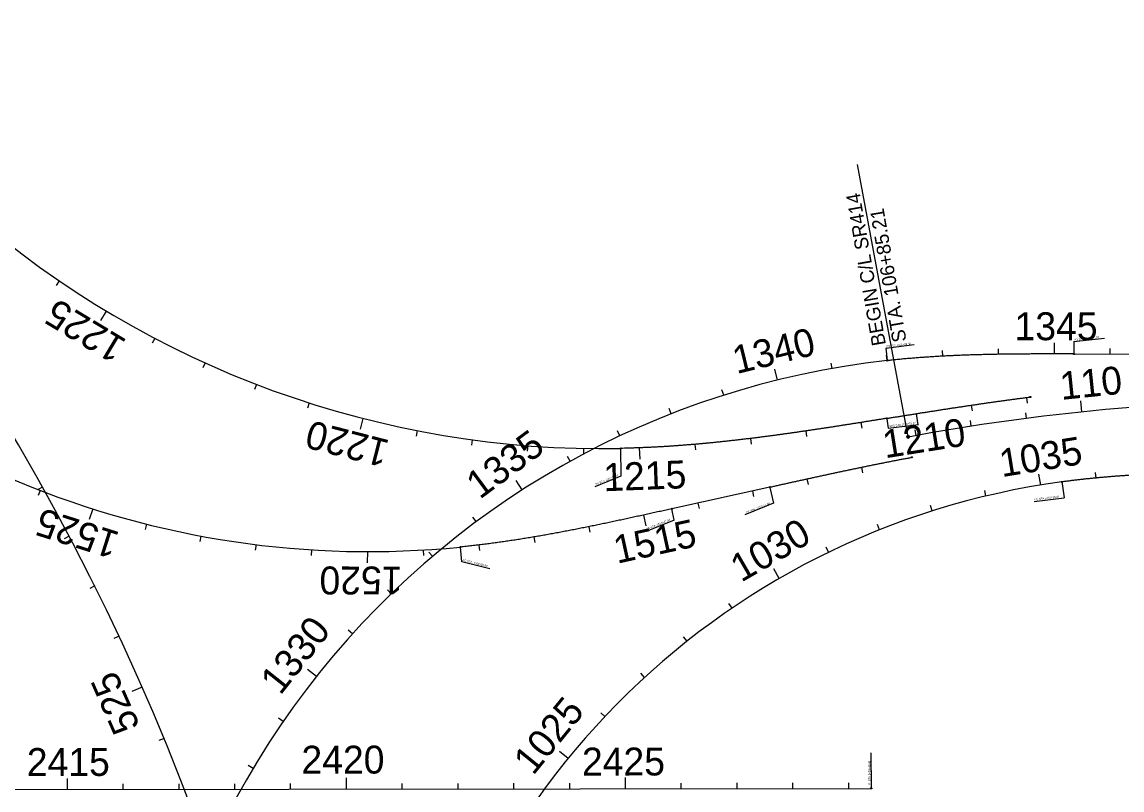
# Model space of a CAD drawing. Extents: x 448091 to 665917, y 1461380 to 1587607.
# Drawn here: x 481533 to 483504, y 1569784 to 1571159 of the extents above; entities that cross this region are included whole.
import ezdxf

# ---------------------------------------------------------------- set-up
doc = ezdxf.new("R2010")
doc.units = 0
for name, color, linetype in [('Attenuator_ep', 7, 'Continuous'), ('AttenuatorTM', 7, 'Continuous'), ('BillboardVeg', 7, 'Continuous'), ('BillboardZone', 7, 'Continuous'), ('BLSurvey_dp', 7, 'Continuous'), ('BLSurveyCntrl_ep', 7, 'Continuous'), ('BLSurveyField_ep', 7, 'Continuous'), ('BLSurveySymbl_ep', 7, 'Continuous')]:
    doc.layers.add(name, color=color, linetype=linetype)

msp = doc.modelspace()

# ---------------------------------------------------------------- linework, layer by layer
at = {"layer": 'Attenuator_ep'}
msp.add_line((483120.3, 1570416.4), (483029.5, 1570904.4), dxfattribs=at)
msp.add_circle((483120.3, 1570416.4), 2.5, dxfattribs=at)
at = {"layer": 'AttenuatorTM'}
for p, q in [((483417.6, 1570587.1), (483417.5, 1570565)), ((483417.6, 1570587.1), (483472, 1570593.6)), ((483080.4, 1570575.7), (483131.3, 1570581.8)), ((483080.4, 1570575.7), (483082.9, 1570553.1)), ((483082.3, 1570448.7), (483084.9, 1570432.3)), ((483084.9, 1570432.3), (483139.1, 1570438.7)), ((482606.5, 1570346.9), (482605.5, 1570396)), ((482559.8, 1570328), (482606.5, 1570346.9)), ((483395.8, 1570336.9), (483399.8, 1570307.3)), ((482872.8, 1570325.7), (482879, 1570297.8)), ((482879, 1570297.8), (482827.9, 1570277.2)), ((483346, 1570300.9), (483399.8, 1570307.3)), ((482701.4, 1570267.5), (482696.9, 1570287.7)), ((482701.4, 1570267.5), (482651.2, 1570247.2)), ((482320.9, 1570192.7), (482318.2, 1570219.3)), ((482370.7, 1570180.4), (482320.9, 1570192.7)), ((483054.5, 1569788.1), (483054.4, 1569851.1)), ((483054, 1569787.1), (483054, 1569789.6))]:
    msp.add_line(p, q, dxfattribs=at)
for centre in [(483417.5, 1570565), (483082.9, 1570553.1), (483339.3, 1570487.9), (483082.1, 1570449.7), (483120.3, 1570416.4), (482605.5, 1570396), (483127.1, 1570380), (483395.9, 1570335.9), (482872.6, 1570326.6), (482696.9, 1570287.7), (482318.2, 1570219.3), (483054.5, 1569787.1)]:
    msp.add_circle(centre, 1, dxfattribs=at)
at = {"layer": 'BillboardVeg'}
for centre, radius, start, end in [((477904.7, 1568274.7), 4200, 344.7261, 43.3814), ((483825.8, 1566624.4), 3857, 89.9208, 100.5391)]:
    msp.add_arc(centre, radius, start, end, dxfattribs=at)
at = {"layer": 'BLSurvey_dp'}
for p, q in [((483431.8, 1570461.3), (483429.7, 1570481.1)), ((483332.5, 1570449.7), (483331.2, 1570459.7)), ((483134.8, 1570419), (483133.1, 1570428.9)), ((483233.5, 1570435.7), (483231.9, 1570445.6)), ((481569.4, 1570326.4), (481560.7, 1570321.5)), ((481617.2, 1570238.6), (481608.4, 1570233.9)), ((481662.9, 1570149.7), (481654, 1570145.2)), ((481706.5, 1570059.6), (481697.4, 1570055.4)), ((481747.9, 1569968.6), (481729.6, 1569960.6)), ((481787.2, 1569876.7), (481777.9, 1569872.8))]:
    msp.add_line(p, q, dxfattribs=at)
at = {"layer": 'BLSurveyCntrl_ep'}
for p, q in [((483417.5, 1570565), (485854.9, 1570561.6)), ((482872.6, 1570326.6), (482696.9, 1570287.7)), ((481412.5, 1569784.8), (483054.5, 1569787.1))]:
    msp.add_line(p, q, dxfattribs=at)
for centre, radius, start, end in [((482154.2, 1571848.1), 1637, 219.1832, 275.7515), ((482571.9, 1572120.6), 1725, 228.9449, 271.1184), ((483248, 1569047.1), 1515, 96.2555, 189.2748), ((483580.4, 1568968.3), 1380, 97.6814, 172.979)]:
    msp.add_arc(centre, radius, start, end, dxfattribs=at)
for points in [[(483417.5, 1570565), (483413, 1570565), (483408.5, 1570565), (483403.9, 1570565), (483399.4, 1570565), (483394.9, 1570565), (483390.4, 1570565), (483385.8, 1570565), (483381.3, 1570565), (483376.8, 1570565), (483372.3, 1570565), (483367.7, 1570565), (483363.2, 1570565), (483358.7, 1570565), (483354.1, 1570565), (483349.6, 1570565), (483345.1, 1570565), (483340.6, 1570565), (483336, 1570564.9), (483331.5, 1570564.9), (483327, 1570564.9), (483322.5, 1570564.8), (483317.9, 1570564.8), (483313.4, 1570564.8), (483308.9, 1570564.7), (483304.3, 1570564.7), (483299.8, 1570564.6), (483295.3, 1570564.6), (483290.8, 1570564.5), (483286.2, 1570564.4), (483281.7, 1570564.4), (483277.2, 1570564.3), (483272.7, 1570564.2), (483268.1, 1570564.1), (483263.6, 1570564), (483259.1, 1570563.9), (483254.6, 1570563.8), (483250, 1570563.7), (483245.5, 1570563.6), (483241, 1570563.4), (483236.5, 1570563.3), (483231.9, 1570563.2), (483227.4, 1570563), (483222.9, 1570562.8), (483218.4, 1570562.7), (483213.8, 1570562.5), (483209.3, 1570562.3), (483204.8, 1570562.1), (483200.3, 1570561.9), (483195.7, 1570561.7), (483191.2, 1570561.5), (483186.7, 1570561.3), (483182.2, 1570561), (483177.7, 1570560.8), (483173.1, 1570560.5), (483168.6, 1570560.3), (483164.1, 1570560), (483159.6, 1570559.7), (483155.1, 1570559.4), (483150.6, 1570559.1), (483146, 1570558.8), (483141.5, 1570558.5), (483137, 1570558.1), (483132.5, 1570557.8), (483128, 1570557.4), (483123.5, 1570557), (483119, 1570556.7), (483114.4, 1570556.3), (483109.9, 1570555.8), (483105.4, 1570555.4), (483100.9, 1570555), (483096.4, 1570554.5), (483091.9, 1570554.1), (483087.4, 1570553.6), (483082.9, 1570553.1)], [(483082.1, 1570449.7), (483085.6, 1570450.3), (483089, 1570450.8), (483092.5, 1570451.4), (483096, 1570451.9), (483099.4, 1570452.5), (483102.9, 1570453), (483106.4, 1570453.6), (483109.9, 1570454.1), (483113.3, 1570454.7), (483116.8, 1570455.2), (483120.3, 1570455.8), (483123.7, 1570456.3), (483127.2, 1570456.9), (483130.7, 1570457.5), (483134.1, 1570458), (483137.6, 1570458.6), (483141.1, 1570459.1), (483144.6, 1570459.7), (483148, 1570460.2), (483151.5, 1570460.7), (483155, 1570461.3), (483158.4, 1570461.8), (483161.9, 1570462.4), (483165.4, 1570462.9), (483168.8, 1570463.5), (483172.3, 1570464), (483175.8, 1570464.5), (483179.3, 1570465.1), (483182.7, 1570465.6), (483186.2, 1570466.2), (483189.7, 1570466.7), (483193.2, 1570467.2), (483196.6, 1570467.8), (483200.1, 1570468.3), (483203.6, 1570468.8), (483207, 1570469.4), (483210.5, 1570469.9), (483214, 1570470.4), (483217.5, 1570470.9), (483220.9, 1570471.5), (483224.4, 1570472), (483227.9, 1570472.5), (483231.4, 1570473), (483234.8, 1570473.5), (483238.3, 1570474), (483241.8, 1570474.5), (483245.3, 1570475.1), (483248.7, 1570475.6), (483252.2, 1570476.1), (483255.7, 1570476.6), (483259.2, 1570477.1), (483262.7, 1570477.6), (483266.1, 1570478.1), (483269.6, 1570478.6), (483273.1, 1570479.1), (483276.6, 1570479.5), (483280.1, 1570480), (483283.5, 1570480.5), (483287, 1570481), (483290.5, 1570481.5), (483294, 1570482), (483297.5, 1570482.4), (483300.9, 1570482.9), (483304.4, 1570483.4), (483307.9, 1570483.8), (483311.4, 1570484.3), (483314.9, 1570484.8), (483318.3, 1570485.2), (483321.8, 1570485.7), (483325.3, 1570486.1), (483328.8, 1570486.6), (483332.3, 1570487), (483335.8, 1570487.5), (483339.3, 1570487.9)], [(483082.1, 1570449.7), (483075.7, 1570448.7), (483069.3, 1570447.7), (483062.9, 1570446.6), (483056.5, 1570445.6), (483050.1, 1570444.6), (483043.7, 1570443.6), (483037.3, 1570442.5), (483030.9, 1570441.5), (483024.4, 1570440.5), (483018, 1570439.5), (483011.6, 1570438.5), (483005.2, 1570437.5), (482998.8, 1570436.5), (482992.4, 1570435.5), (482986, 1570434.5), (482979.6, 1570433.5), (482973.2, 1570432.5), (482966.8, 1570431.6), (482960.3, 1570430.6), (482953.9, 1570429.6), (482947.5, 1570428.7), (482941.1, 1570427.7), (482934.7, 1570426.8), (482928.3, 1570425.9), (482921.8, 1570424.9), (482915.4, 1570424), (482909, 1570423.1), (482902.6, 1570422.2), (482896.1, 1570421.3), (482889.7, 1570420.4), (482883.3, 1570419.5), (482876.9, 1570418.7), (482870.4, 1570417.8), (482864, 1570417), (482857.6, 1570416.2), (482851.1, 1570415.3), (482844.7, 1570414.5), (482838.3, 1570413.7), (482831.8, 1570413), (482825.4, 1570412.2), (482818.9, 1570411.4), (482812.5, 1570410.7), (482806, 1570410), (482799.6, 1570409.2), (482793.2, 1570408.5), (482786.7, 1570407.9), (482780.3, 1570407.2), (482773.8, 1570406.5), (482767.3, 1570405.9), (482760.9, 1570405.3), (482754.4, 1570404.7), (482748, 1570404.1), (482741.5, 1570403.5), (482735, 1570402.9), (482728.6, 1570402.4), (482722.1, 1570401.9), (482715.7, 1570401.4), (482709.2, 1570400.9), (482702.7, 1570400.4), (482696.2, 1570400), (482689.8, 1570399.5), (482683.3, 1570399.1), (482676.8, 1570398.8), (482670.3, 1570398.4), (482663.9, 1570398.1), (482657.4, 1570397.7), (482650.9, 1570397.4), (482644.4, 1570397.2), (482637.9, 1570396.9), (482631.5, 1570396.7), (482625, 1570396.5), (482618.5, 1570396.3), (482612, 1570396.1), (482605.5, 1570396)], [(482872.6, 1570326.6), (482876, 1570327.4), (482879.5, 1570328.2), (482882.9, 1570328.9), (482886.3, 1570329.7), (482889.8, 1570330.4), (482893.2, 1570331.2), (482896.6, 1570332), (482900.1, 1570332.7), (482903.5, 1570333.5), (482906.9, 1570334.2), (482910.3, 1570335), (482913.8, 1570335.8), (482917.2, 1570336.5), (482920.6, 1570337.3), (482924.1, 1570338), (482927.5, 1570338.8), (482930.9, 1570339.5), (482934.4, 1570340.3), (482937.8, 1570341), (482941.2, 1570341.8), (482944.7, 1570342.5), (482948.1, 1570343.3), (482951.5, 1570344), (482955, 1570344.8), (482958.4, 1570345.5), (482961.8, 1570346.3), (482965.3, 1570347), (482968.7, 1570347.8), (482972.1, 1570348.5), (482975.6, 1570349.2), (482979, 1570350), (482982.4, 1570350.7), (482985.9, 1570351.5), (482989.3, 1570352.2), (482992.7, 1570352.9), (482996.2, 1570353.7), (482999.6, 1570354.4), (483003.1, 1570355.1), (483006.5, 1570355.9), (483009.9, 1570356.6), (483013.4, 1570357.3), (483016.8, 1570358), (483020.2, 1570358.8), (483023.7, 1570359.5), (483027.1, 1570360.2), (483030.6, 1570360.9), (483034, 1570361.6), (483037.4, 1570362.3), (483040.9, 1570363), (483044.3, 1570363.7), (483047.8, 1570364.5), (483051.2, 1570365.2), (483054.6, 1570365.9), (483058.1, 1570366.6), (483061.5, 1570367.3), (483065, 1570367.9), (483068.4, 1570368.6), (483071.9, 1570369.3), (483075.3, 1570370), (483078.8, 1570370.7), (483082.2, 1570371.4), (483085.7, 1570372.1), (483089.1, 1570372.7), (483092.6, 1570373.4), (483096, 1570374.1), (483099.5, 1570374.7), (483102.9, 1570375.4), (483106.4, 1570376.1), (483109.8, 1570376.7), (483113.3, 1570377.4), (483116.7, 1570378), (483120.2, 1570378.7), (483123.6, 1570379.3), (483127.1, 1570380)], [(483655.2, 1570354.5), (483651.7, 1570354.3), (483648.2, 1570354.2), (483644.6, 1570354), (483641.1, 1570353.9), (483637.6, 1570353.7), (483634.1, 1570353.6), (483630.6, 1570353.5), (483627.1, 1570353.3), (483623.6, 1570353.2), (483620.1, 1570353), (483616.6, 1570352.9), (483613, 1570352.7), (483609.5, 1570352.6), (483606, 1570352.4), (483602.5, 1570352.3), (483599, 1570352.1), (483595.5, 1570352), (483592, 1570351.8), (483588.5, 1570351.7), (483585, 1570351.5), (483581.5, 1570351.3), (483578, 1570351.2), (483574.4, 1570351), (483570.9, 1570350.8), (483567.4, 1570350.6), (483563.9, 1570350.5), (483560.4, 1570350.3), (483556.9, 1570350.1), (483553.4, 1570349.9), (483549.9, 1570349.7), (483546.4, 1570349.5), (483542.9, 1570349.3), (483539.4, 1570349.1), (483535.8, 1570348.9), (483532.3, 1570348.7), (483528.8, 1570348.5), (483525.3, 1570348.3), (483521.8, 1570348), (483518.3, 1570347.8), (483514.8, 1570347.6), (483511.3, 1570347.3), (483507.8, 1570347.1), (483504.3, 1570346.8), (483500.8, 1570346.6), (483497.3, 1570346.3), (483493.8, 1570346.1), (483490.3, 1570345.8), (483486.8, 1570345.5), (483483.3, 1570345.2), (483479.8, 1570344.9), (483476.3, 1570344.6), (483472.8, 1570344.3), (483469.3, 1570344), (483465.8, 1570343.7), (483462.3, 1570343.4), (483458.8, 1570343.1), (483455.3, 1570342.7), (483451.8, 1570342.4), (483448.3, 1570342.1), (483444.8, 1570341.7), (483441.3, 1570341.3), (483437.8, 1570341), (483434.3, 1570340.6), (483430.8, 1570340.2), (483427.3, 1570339.8), (483423.8, 1570339.4), (483420.3, 1570339), (483416.9, 1570338.6), (483413.4, 1570338.2), (483409.9, 1570337.8), (483406.4, 1570337.3), (483402.9, 1570336.9), (483399.4, 1570336.4), (483395.9, 1570335.9)], [(482696.9, 1570287.7), (482691.8, 1570286.6), (482686.7, 1570285.5), (482681.6, 1570284.3), (482676.6, 1570283.2), (482671.5, 1570282.1), (482666.4, 1570281), (482661.3, 1570279.9), (482656.2, 1570278.7), (482651.1, 1570277.6), (482646.1, 1570276.5), (482641, 1570275.4), (482635.9, 1570274.3), (482630.8, 1570273.2), (482625.7, 1570272.1), (482620.6, 1570271), (482615.6, 1570269.9), (482610.5, 1570268.8), (482605.4, 1570267.7), (482600.3, 1570266.6), (482595.2, 1570265.5), (482590.1, 1570264.4), (482585, 1570263.4), (482579.9, 1570262.3), (482574.8, 1570261.2), (482569.8, 1570260.2), (482564.7, 1570259.1), (482559.6, 1570258.1), (482554.5, 1570257), (482549.4, 1570256), (482544.3, 1570254.9), (482539.2, 1570253.9), (482534.1, 1570252.9), (482529, 1570251.9), (482523.9, 1570250.9), (482518.8, 1570249.9), (482513.6, 1570248.9), (482508.5, 1570247.9), (482503.4, 1570247), (482498.3, 1570246), (482493.2, 1570245), (482488.1, 1570244.1), (482483, 1570243.2), (482477.8, 1570242.2), (482472.7, 1570241.3), (482467.6, 1570240.4), (482462.5, 1570239.5), (482457.3, 1570238.6), (482452.2, 1570237.7), (482447.1, 1570236.9), (482442, 1570236), (482436.8, 1570235.2), (482431.7, 1570234.3), (482426.6, 1570233.5), (482421.4, 1570232.7), (482416.3, 1570231.9), (482411.1, 1570231.1), (482406, 1570230.4), (482400.8, 1570229.6), (482395.7, 1570228.8), (482390.5, 1570228.1), (482385.4, 1570227.4), (482380.2, 1570226.7), (482375.1, 1570226), (482369.9, 1570225.3), (482364.8, 1570224.6), (482359.6, 1570224), (482354.4, 1570223.3), (482349.3, 1570222.7), (482344.1, 1570222.1), (482338.9, 1570221.5), (482333.8, 1570220.9), (482328.6, 1570220.4), (482323.4, 1570219.8), (482318.2, 1570219.3)]]:
    msp.add_spline(points, degree=3, dxfattribs=at)
at = {"layer": 'BLSurveyField_ep'}
for p, q in [((481599.4, 1570695.9), (481593.7, 1570687.6)), ((481683.5, 1570641.9), (481673.2, 1570624.8)), ((481770.7, 1570593), (481766.1, 1570584.1)), ((483382.6, 1570565), (483382.6, 1570585)), ((483182.7, 1570561.1), (483182.1, 1570571)), ((483282.6, 1570564.4), (483282.4, 1570574.4)), ((483482.6, 1570564.9), (483482.6, 1570574.9)), ((481860.6, 1570549.1), (481856.4, 1570540)), ((482984, 1570539), (482982.3, 1570548.8)), ((483083, 1570553.1), (483081.9, 1570563.1)), ((482886.2, 1570518.3), (482881.4, 1570537.7)), ((481952.8, 1570510.5), (481949.2, 1570501.2)), ((482789.9, 1570491.2), (482786.9, 1570500.8)), ((483332.5, 1570487.1), (483333.7, 1570477.1)), ((482047.1, 1570477.4), (482044.1, 1570467.8)), ((482695.7, 1570457.9), (482692, 1570467.2)), ((483233.4, 1570473.3), (483234.9, 1570463.4)), ((482143.2, 1570449.7), (482138.3, 1570430.4)), ((483134.6, 1570458.1), (483137.7, 1570438.3)), ((482240.8, 1570427.7), (482238.8, 1570417.9)), ((482603.8, 1570418.4), (482599.6, 1570427.4)), ((482937, 1570427.1), (482938.5, 1570417.2)), ((483035.8, 1570442.3), (483037.4, 1570432.4)), ((482339.4, 1570411.4), (482338.1, 1570401.5)), ((482837.9, 1570413.7), (482839.1, 1570403.8)), ((482438.8, 1570400.8), (482438.1, 1570390.8)), ((482538.7, 1570396), (482538.5, 1570386)), ((482638.7, 1570396.9), (482639.4, 1570376.9)), ((482738.5, 1570403.2), (482739.3, 1570393.3)), ((482514.8, 1570372.9), (482510, 1570381.7)), ((483036.7, 1570362.2), (483038.8, 1570352.4)), ((483357.9, 1570330.3), (483354.7, 1570350)), ((483457.1, 1570342.9), (483456.1, 1570352.9)), ((482428.9, 1570321.7), (482418.1, 1570338.5)), ((482939, 1570341.3), (482941.1, 1570331.5)), ((481565, 1570320.8), (481561.4, 1570311.4)), ((482841.3, 1570319.7), (482843.5, 1570309.9)), ((483259.9, 1570310.6), (483257.6, 1570320.3)), ((482743.7, 1570298.1), (482745.8, 1570288.3)), ((483163.6, 1570283.9), (483160.5, 1570293.4)), ((481659.3, 1570287.6), (481653.3, 1570268.6)), ((482346.7, 1570264.9), (482340.7, 1570272.9)), ((482646, 1570276.5), (482650.3, 1570257)), ((481755.5, 1570260.3), (481753.1, 1570250.6)), ((482548.2, 1570255.7), (482550.2, 1570245.9)), ((483069.4, 1570250.2), (483065.7, 1570259.5)), ((481853.2, 1570239), (481851.3, 1570229.1)), ((482449.9, 1570237.4), (482451.6, 1570227.5)), ((481952, 1570223.6), (481950.7, 1570213.7)), ((482051.5, 1570214.3), (482050.9, 1570204.3)), ((482151.5, 1570211.1), (482151.4, 1570191.1)), ((482251.4, 1570213.9), (482252, 1570204)), ((482268.3, 1570202.8), (482261.8, 1570210.4)), ((482351, 1570222.9), (482352.2, 1570213)), ((482977.9, 1570209.9), (482973.6, 1570218.9)), ((482889.6, 1570163), (482879.6, 1570180.3)), ((482194.2, 1570135.6), (482187.3, 1570142.8)), ((482804.9, 1570109.9), (482799.3, 1570118.1)), ((482124.7, 1570063.7), (482117.3, 1570070.5)), ((482724.3, 1570050.7), (482718.1, 1570058.6)), ((482060.1, 1569987.4), (482044.4, 1569999.9)), ((482648.2, 1569985.9), (482641.5, 1569993.3)), ((482577, 1569915.7), (482569.7, 1569922.6)), ((482000.7, 1569907), (481992.4, 1569912.7)), ((482511, 1569840.6), (482495.5, 1569853.2)), ((481946.7, 1569822.9), (481938.1, 1569828)), ((481614, 1569785.1), (481614, 1569805.1)), ((482014, 1569785.6), (482014, 1569795.6)), ((482114, 1569785.8), (482114, 1569805.8)), ((482214, 1569785.9), (482214, 1569795.9)), ((482314, 1569786.1), (482314, 1569796.1)), ((482414, 1569786.2), (482414, 1569796.2)), ((482514, 1569786.3), (482514, 1569796.3)), ((482614, 1569786.5), (482614, 1569806.5)), ((482714, 1569786.6), (482714, 1569796.6)), ((482814, 1569786.8), (482814, 1569796.8)), ((482914, 1569786.9), (482914, 1569796.9)), ((483014, 1569787), (483014, 1569797)), ((481714, 1569785.2), (481714, 1569795.2)), ((481814, 1569785.4), (481814, 1569795.4)), ((481914, 1569785.5), (481914, 1569795.5))]:
    msp.add_line(p, q, dxfattribs=at)

# ---------------------------------------------------------------- texts
at = {"layer": 'Attenuator_ep'}
for s, p in [('BEGIN C/L SR414', (483080.7, 1570582)), ('STA. 106+85.21', (483117.6, 1570588.4))]:
    msp.add_text(s, height=25, rotation=99.81, dxfattribs=at).set_placement(p)
at = {"layer": 'AttenuatorTM'}
for s, rotation, p in [('CS STA 1341+99.93', 6.6806, (483081.4, 1570576.8)), ('ST STA 1345+34.93', 6.8784, (483418.7, 1570588.4)), ('SRS STA 1210+53.17', 6.9899, (483086.9, 1570433.9)), ('SC STA 1215+33.17', 21.7869, (482560.8, 1570330.1)), ('CS STA 1035+38.44', 7.2648, (483347.1, 1570302.5)), ('ST STA. 1512+67.94', 22.028, (482831.2, 1570279.1)), ('TS STA. 1514+47.94', 22.028, (482652.5, 1570250)), ('SC STA. 1518+32.94', 346.0946, (482321.8, 1570194.5)), ('PI STA 2429+40.43', 90.0801, (483052.7, 1569794.1))]:
    msp.add_text(s, height=3.5, rotation=rotation, dxfattribs=at).set_placement(p)
at = {"layer": 'BillboardZone'}
for s, rotation, p in [('110', 5.8628, (483394.9, 1570482.7)), ('525', 113.7863, (481744.8, 1569898.5))]:
    msp.add_text(s, height=50, rotation=rotation, dxfattribs=at).set_placement(p)
at = {"layer": 'BLSurveySymbl_ep'}
for s, rotation, p in [('1225', 149.0051, (481722.5, 1570589.1)), ('1345', 359.9897, (483311.1, 1570589.7)), ('1340', 13.8167, (482813.1, 1570528.9)), ('1210', 9.01, (483079.1, 1570378.1)), ('1220', 165.6126, (482193.5, 1570409.8)), ('1335', 36.5081, (482352.9, 1570303.7)), ('1035', 9.2776, (483288.4, 1570344.4)), ('1215', 2.182, (482575.2, 1570319.1)), ('1525', 162.4043, (481709.9, 1570244.9)), ('1515', 12.3658, (482599, 1570189.3)), ('1030', 30.037, (482821.3, 1570155.3)), ('1520', 179.9043, (482214.5, 1570184.3)), ('1330', 51.6357, (481995.5, 1569952.5)), ('1025', 50.7963, (482448.5, 1569808.9)), ('2415', 0.0801, (481541.3, 1569809.3)), ('2420', 0.0801, (482033.4, 1569813.5)), ('2425', 0.0801, (482536, 1569810.1))]:
    msp.add_text(s, height=50, rotation=rotation, dxfattribs=at).set_placement(p)

doc.saveas('drawing.dxf')
